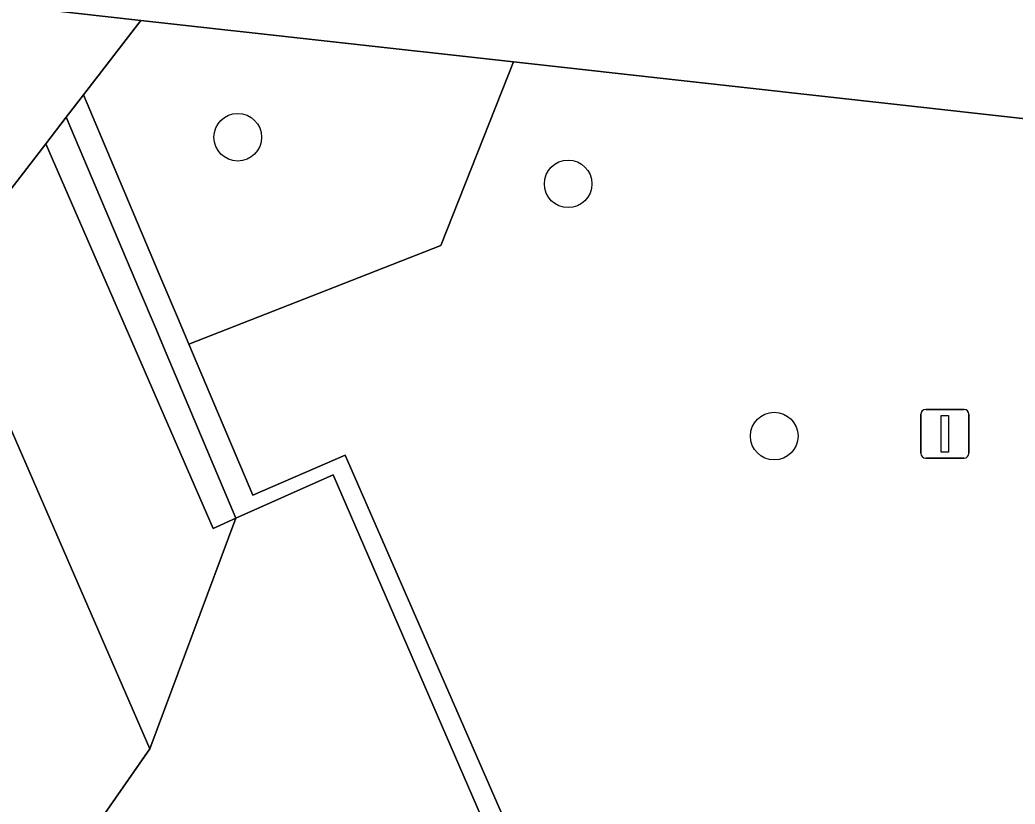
# Model space of a CAD drawing. Extents: x 162026 to 163502, y 387295 to 388169.
# Drawn here: x 162287.32 to 162307.77, y 387489.44 to 387505.55 of the extents above; entities that cross this region are included whole.
import ezdxf

# ---------------------------------------------------------------- set-up
doc = ezdxf.new("R2010")
doc.units = 0
for name, color, linetype in [('IMGEO_Boom', 7, 'Continuous'), ('IMGEO_Groenvoorziening', 7, 'Continuous'), ('IMGEO_Haag', 7, 'Continuous'), ('IMGEO_Lichtmast', 7, 'Continuous'), ('IMGEO_Pand', 7, 'Continuous'), ('IMGEO_Voetpad_open', 7, 'Continuous')]:
    doc.layers.add(name, color=color, linetype=linetype)

msp = doc.modelspace()

# ---------------------------------------------------------------- linework, layer by layer
at = {"layer": 'IMGEO_Boom'}
for centre in [(162291.8, 387503.141), (162298.588, 387502.183), (162302.822, 387497.001)]:
    msp.add_circle(centre, 0.489, dxfattribs=at)
at = {"layer": 'IMGEO_Groenvoorziening'}
for points in [[(162297.467, 387504.688), (162289.809, 387505.541), (162288.627, 387504.009), (162290.242, 387500.195), (162290.56, 387499.442), (162290.793, 387498.889), (162293.632, 387500), (162295.975, 387500.917)], [(162320.407, 387497.461), (162318.177, 387500), (162315.859, 387502.639), (162297.467, 387504.688), (162295.975, 387500.917), (162293.632, 387500), (162290.793, 387498.889), (162292.106, 387495.785), (162294.003, 387496.611), (162298.62, 387486.041), (162310.872, 387484.483)], [(162294.003, 387496.611), (162292.106, 387495.785), (162290.793, 387498.889), (162290.56, 387499.442), (162290.242, 387500.195), (162288.627, 387504.009), (162288.277, 387503.555), (162289.781, 387500), (162290.099, 387499.248), (162290.327, 387498.707), (162291.762, 387495.313), (162293.758, 387496.206), (162298.229, 387485.888), (162310.539, 387484.029), (162310.872, 387484.483), (162298.62, 387486.041)], [(162290.099, 387499.248), (162289.781, 387500), (162288.277, 387503.555), (162287.855, 387503.008), (162289.165, 387500), (162291.296, 387495.105), (162291.762, 387495.313), (162290.327, 387498.707)]]:
    msp.add_lwpolyline(points, close=True, dxfattribs=at)
at = {"layer": 'IMGEO_Haag'}
msp.add_lwpolyline([(162294.003, 387496.611), (162292.106, 387495.785), (162290.793, 387498.889), (162290.56, 387499.442), (162290.242, 387500.195), (162288.627, 387504.009), (162288.277, 387503.555), (162289.781, 387500), (162290.099, 387499.248), (162290.327, 387498.707), (162291.762, 387495.313), (162293.758, 387496.206), (162298.229, 387485.888), (162310.539, 387484.029), (162310.872, 387484.483), (162298.62, 387486.041)], close=True, dxfattribs=at)
at = {"layer": 'IMGEO_Lichtmast'}
for p, q in [((162305.834, 387496.649), (162305.834, 387497.449)), ((162305.834, 387497.449), (162305.834, 387496.649)), ((162305.934, 387497.549), (162306.724, 387497.549)), ((162306.724, 387497.549), (162305.934, 387497.549)), ((162306.824, 387497.449), (162306.824, 387496.649)), ((162306.824, 387496.649), (162306.824, 387497.449)), ((162306.724, 387496.549), (162305.934, 387496.549)), ((162305.934, 387496.549), (162306.724, 387496.549))]:
    msp.add_line(p, q, dxfattribs=at)
msp.add_lwpolyline([(162306.254, 387497.424), (162306.404, 387497.424), (162306.404, 387496.674), (162306.254, 387496.674), (162306.254, 387497.424)], dxfattribs=at)
for centre, start, end in [((162305.934, 387497.449), 90, 180), ((162305.934, 387497.449), 90, 180), ((162306.724, 387497.449), 0, 90), ((162306.724, 387497.449), 360, 90), ((162305.934, 387496.649), 180, 270), ((162305.934, 387496.649), 180, 270), ((162306.724, 387496.649), 270, 0), ((162306.724, 387496.649), 270, 0)]:
    msp.add_arc(centre, 0.1, start, end, dxfattribs=at)
at = {"layer": 'IMGEO_Pand'}
msp.add_lwpolyline([(162287.708, 387487.29), (162289.996, 387490.573), (162285.892, 387500), (162285.808, 387500.194), (162285.694, 387500.206), (162276.651, 387501.192), (162275.766, 387500), (162269.553, 387491.637), (162271.82, 387486.395), (162274.599, 387486.092), (162277.893, 387478.191), (162274.719, 387473.867), (162274.479, 387473.539), (162273.349, 387472), (162276.784, 387463.941), (162280.133, 387463.497), (162278.897, 387466.434), (162294.112, 387472.505)], close=True, dxfattribs=at)
at = {"layer": 'IMGEO_Voetpad_open'}
for points in [[(162239.265, 387514.044), (162227.51, 387515.383), (162213.597, 387516.968), (162213.271, 387514.023), (162213.909, 387513.959), (162239.894, 387511.128), (162240.694, 387511.055), (162289.809, 387505.541), (162297.467, 387504.688), (162315.859, 387502.639), (162342.851, 387499.633), (162343.074, 387502.421)], [(162342.851, 387499.633), (162315.859, 387502.639), (162318.177, 387500), (162320.407, 387497.461), (162310.872, 387484.483), (162310.539, 387484.029), (162298.229, 387485.888), (162293.758, 387496.206), (162291.762, 387495.313), (162289.996, 387490.573), (162287.708, 387487.29), (162294.112, 387472.505), (162292.215, 387469.541), (162293.144, 387466.992), (162297.036, 387466.568), (162297.706, 387467.617), (162303.078, 387467.032), (162311.025, 387477.679), (162314.702, 387477.278), (162319.71, 387483.814), (162325.748, 387483.156), (162332.69, 387482.34), (162330.706, 387486.601), (162329.102, 387490.046)]]:
    msp.add_lwpolyline(points, dxfattribs=at)
for points in [[(162240.694, 387511.055), (162241.364, 387508.693), (162284.107, 387504.121), (162285.694, 387500.206), (162287.855, 387503.008), (162288.277, 387503.555), (162288.627, 387504.009), (162289.809, 387505.541)], [(162289.165, 387500), (162287.855, 387503.008), (162285.694, 387500.206), (162285.808, 387500.194), (162285.892, 387500), (162289.996, 387490.573), (162291.762, 387495.313), (162291.296, 387495.105)]]:
    msp.add_lwpolyline(points, close=True, dxfattribs=at)

doc.saveas('drawing.dxf')
